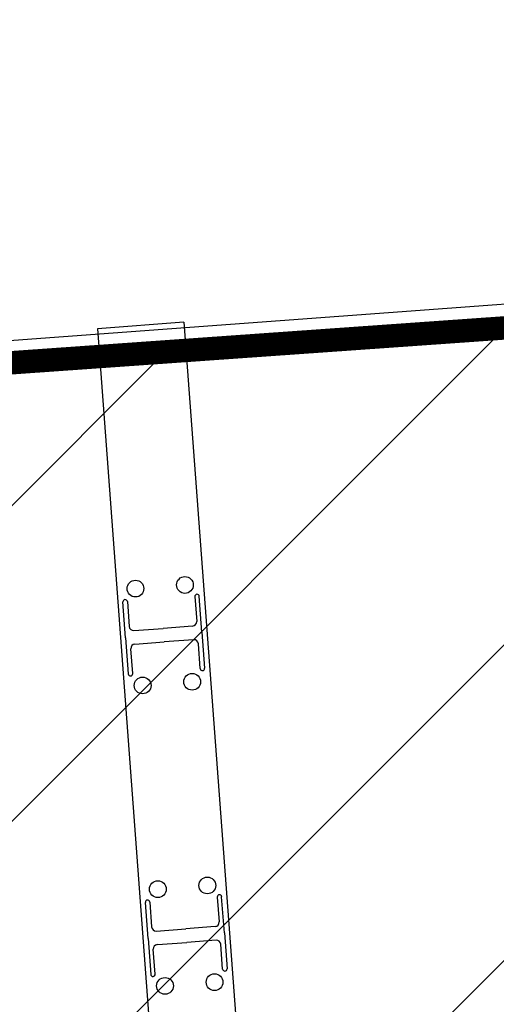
# Model space of a CAD drawing. Header units: millimetres. Extents: x 573132 to 957048, y 21042 to 318066.
# Tile 416 of 425: x 823161 to 824178, y 241507 to 243608. Entities that reach past the tile are written whole.
import ezdxf

# ---------------------------------------------------------------- set-up
doc = ezdxf.new("R2010")
doc.units = ezdxf.units.MM
doc.header["$LTSCALE"] = 2000
doc.layers.add('_NIBSC_A site plan', color=7, linetype='Continuous')
doc.layers.add('_NIBSC_FM trees 3metre zone', color=210, linetype='Continuous')

msp = doc.modelspace()

# ---------------------------------------------------------------- hatches: boundary and pattern name
h = msp.add_hatch()
h.set_pattern_fill('ANSI31', color=252, scale=150)
h.paths.add_polyline_path([(830901.5, 227876.9), (829808.9, 243346.4), (808212.3, 241821), (809321.3, 226119.1)])
at = {"layer": '_NIBSC_FM trees 3metre zone'}
h = msp.add_hatch(dxfattribs=at)
h.set_pattern_fill('ANSI31', color=256, scale=1500)
h.set_pattern_definition([(45, (0, -300000), (-3367.596, 3367.596), [])])
h.paths.add_polyline_path([(593903.2, 232617.7), (679741.5, 243682.5), (730246.2, 249484.4), (739010, 251812.5), (755357.3, 259572.6), (798190.5, 265511.7), (811700.6, 266996.3), (863086.4, 275757), (876855.1, 143047.8), (913767.4, 142393.8), (912963.3, 130302.9), (912377.4, 121144.5), (904518.6, 98597.9), (903417.9, 94708.4), (895370.5, 63435.9), (848719, 56730), (841118.6, 53483.2), (784097.4, 45680.2), (763757.6, 42853.6), (670408.4, 24434.5), (665577.7, 34769.6), (663265.2, 39852.7), (610755, 158063.7), (608829.3, 162279.9), (603679.1, 173549.1), (597792.5, 194109.5)])
h.paths.add_polyline_path([(597181.3, 230015.5), (680104.5, 240704.4), (730805.4, 246528.9), (740047.1, 248984), (756226.7, 256664.5), (798560.4, 262534.3), (812116.9, 264024), (860432.9, 272261.3), (874145.3, 140095.4), (910565, 139450.1), (909969.7, 130498.2), (909409.7, 121745), (901656.3, 99500.9), (900521.5, 95490.8), (892963.6, 66120.8), (847902.5, 59643.5), (840311.6, 56400.8), (783687.5, 48652), (763260.4, 45813.4), (672131.7, 27832.4), (668302, 36025.9), (666001.5, 41082.8), (613490.4, 159295.9), (611558.1, 163526.3), (606501.3, 174591.3), (600750.4, 194677.7)], flags=16)

# ---------------------------------------------------------------- linework, layer by layer
at = {"color": 7}
for p, q in [((823511.6, 242962), (823327.1, 242948.3)), ((823511.6, 242962), (823693.3, 240526.3)), ((823327.1, 242948.3), (823508.8, 240512.5)), ((823387.2, 242288.5), (823381.5, 242365.3)), ((823390.9, 242366), (823394.8, 242313)), ((823535, 242376.7), (823538.9, 242323.8)), ((823550.1, 242300.6), (823544.3, 242377.4)), ((823404.9, 242304.4), (823467.6, 242309)), ((823530.2, 242313.7), (823467.6, 242309)), ((823550.1, 242300.6), (823555.8, 242223.9)), ((823387.2, 242288.5), (823393, 242211.7)), ((823407.1, 242275.4), (823469.7, 242280.1)), ((823532.4, 242284.8), (823469.7, 242280.1)), ((823402.3, 242212.4), (823398.4, 242265.3)), ((823546.4, 242223.2), (823542.5, 242276.1)), ((823582.8, 241735.6), (823586.7, 241682.7)), ((823597.9, 241659.6), (823592.1, 241736.3)), ((823435, 241647.4), (823429.3, 241724.2)), ((823438.7, 241724.9), (823442.6, 241672)), ((823578.1, 241672.7), (823515.4, 241668)), ((823452.7, 241663.3), (823515.4, 241668)), ((823597.9, 241659.6), (823603.6, 241582.8)), ((823435, 241647.4), (823440.8, 241570.7)), ((823454.9, 241634.4), (823517.5, 241639)), ((823580.2, 241643.7), (823517.5, 241639)), ((823594.2, 241582.1), (823590.3, 241635)), ((823450.1, 241571.4), (823446.2, 241624.3))]:
    msp.add_line(p, q, dxfattribs=at)
at = {"color": 7, "const_width": 50}
msp.add_lwpolyline([(808162.6, 241817.5), (829808.9, 243346.4), (830901.5, 227876.9), (809321.3, 226119.1), (808212.3, 241821)], dxfattribs=at)
at = {"color": 7}
for centre in [(823408.1, 242393.8), (823513.8, 242401.6), (823423.5, 242187.3), (823529.2, 242195.1), (823561.6, 241760.6), (823455.9, 241752.7), (823577, 241554.1), (823471.3, 241546.2)]:
    msp.add_circle(centre, 17.9, dxfattribs=at)
for centre, radius, start, end in [((823386.2, 242365.6), 4.7, 4.2651, 184.2651), ((823539.7, 242377), 4.7, 4.2651, 184.2651), ((823529.5, 242323.1), 9.39, 274.2651, 4.2651), ((823404.2, 242313.7), 9.39, 184.2651, 274.2651), ((823533.1, 242275.4), 9.39, 4.2651, 94.2651), ((823407.8, 242266), 9.39, 94.2651, 184.2651), ((823551.1, 242223.5), 4.7, 184.2651, 4.2651), ((823397.6, 242212.1), 4.7, 184.2651, 4.2651), ((823587.5, 241736), 4.7, 4.2651, 184.2651), ((823434, 241724.6), 4.7, 4.2651, 184.2651), ((823452, 241672.7), 9.39, 184.2651, 274.2651), ((823577.4, 241682), 9.39, 274.2651, 4.2651), ((823455.6, 241625), 9.39, 94.2651, 184.2651), ((823580.9, 241634.3), 9.39, 4.2651, 94.2651), ((823445.5, 241571), 4.7, 184.2651, 4.2651), ((823598.9, 241582.5), 4.7, 184.2651, 4.2651)]:
    msp.add_arc(centre, radius, start, end, dxfattribs=at)
at = {"layer": '_NIBSC_A site plan'}
msp.add_lwpolyline([(808162.6, 241817.5), (829803.7, 243414.9), (830141.9, 238626.8), (830042.1, 238619.4), (829703.9, 243407.5)], dxfattribs=at)

doc.saveas('drawing.dxf')
